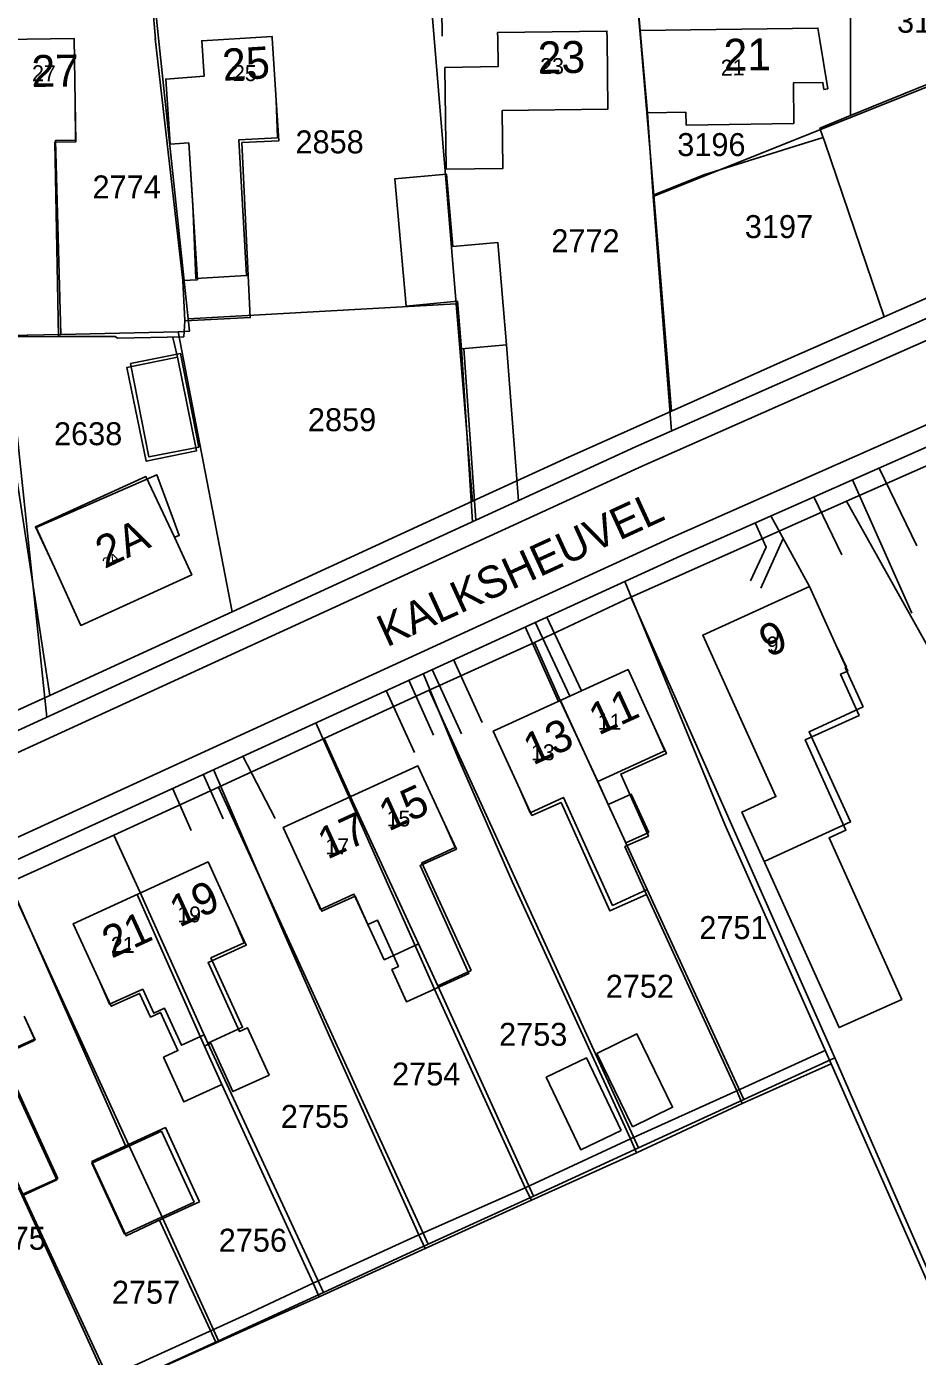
# Model space of a CAD drawing. Extents: x 148816 to 151297, y 399515 to 402500.
# Drawn here: x 149334.2 to 149404.1, y 399896.6 to 400000.9 of the extents above; entities that cross this region are included whole.
import ezdxf

# ---------------------------------------------------------------- set-up
doc = ezdxf.new("R2010")
doc.units = 0
for name, color, linetype in [('B01 Hoofdgebouw  [D] Norm', 7, 'Continuous'), ('B01 Hoofdgebouw  [T] Norm', 7, 'Continuous'), ('B01 hoofgebouw', 7, 'Continuous'), ('B02 Bijgebouw  [D] Norm', 7, 'Continuous'), ('B07 Tussenmuur  [T] Norm', 7, 'Continuous'), ('G01 perceelsgrens', 7, 'Continuous'), ('T04 Haag heg  [D] Gem', 7, 'Continuous'), ('V00 Kant verharding algemeen  [T] Norm', 7, 'Continuous'), ('Z01 perceelnummer', 7, 'Continuous'), ('Z02 huisnummer', 7, 'Continuous'), ('Z02 Huisnummer  [Tekst] Norm', 7, 'Continuous'), ('Z06 straatnaam', 7, 'Continuous')]:
    doc.layers.add(name, color=color, linetype=linetype)

msp = doc.modelspace()

# ---------------------------------------------------------------- linework, layer by layer
at = {"layer": 'B01 Hoofdgebouw  [D] Norm'}
for points in [[(149338.03, 399994.97), (149338.09, 399991.87), (149336.44, 399991.84), (149336.71, 399976.61), (149332.84, 399976.58), (149332.56, 399992.01)], [(149345.47, 399991.69), (149346.94, 399991.78), (149347.62, 399981.05), (149346.48, 399980.99), (149346.63, 399977.84), (149351.77, 399978.09), (149351.11, 399991.81), (149354.01, 399991.95), (149353.8, 399995.14)], [(149336.4, 399958.5), (149334.96, 399961.64), (149344.43, 399965.76), (149345.66, 399962.44)], [(149392.39, 399934.76), (149397.96, 399922.42), (149402.87, 399924.63), (149397.17, 399937.31), (149398.49, 399937.9), (149395.3, 399944.99), (149399.52, 399946.89), (149398.07, 399950.12), (149398.64, 399950.37), (149397.71, 399952.43)], [(149372.91, 399941.11), (149373.86, 399939.05), (149376.15, 399940.08), (149379.96, 399931.57), (149382.84, 399932.86), (149381.16, 399936.61), (149383, 399937.44), (149380.83, 399942.29), (149384.41, 399943.9), (149383.48, 399945.94)], [(149356.44, 399933.56), (149357.37, 399931.54), (149359.99, 399932.73), (149361, 399930.5), (149361.75, 399930.84), (149363.39, 399927.21), (149362.87, 399926.97), (149364.01, 399924.45), (149368.91, 399926.66), (149365.09, 399935.14), (149367.93, 399936.42), (149367.01, 399938.41)], [(149339.97, 399926.02), (149340.86, 399924.09), (149343.08, 399925.1), (149343.93, 399923.24), (149344.73, 399923.61), (149346.09, 399920.62), (149344.96, 399920.1), (149346.56, 399916.59), (149349.54, 399917.95), (149348.17, 399920.96), (149348.67, 399921.19), (149350.4, 399917.4), (149353.24, 399918.7), (149351.55, 399922.41), (149350.92, 399922.12), (149348.45, 399927.53), (149351.45, 399928.89), (149350.54, 399930.87)], [(149323.46, 399918.47), (149324.32, 399916.59), (149327.25, 399917.93), (149328.09, 399916.09), (149328.57, 399916.31), (149329.91, 399913.37), (149329.01, 399912.96), (149330.98, 399908.66), (149333.59, 399909.85), (149333.87, 399909.24), (149336.59, 399910.48), (149332.15, 399920.19), (149334.76, 399921.38), (149334.89, 399921.46), (149334.04, 399923.31)]]:
    msp.add_lwpolyline(points, dxfattribs=at)
for points in [[(149381.75, 399914.64), (149378.96, 399920.4), (149382.1, 399921.92), (149384.89, 399916.17)], [(149380.86, 399914.36), (149378.15, 399920.04), (149374.98, 399918.52), (149377.69, 399912.84)]]:
    msp.add_lwpolyline(points, close=True, dxfattribs=at)
at = {"layer": 'B01 Hoofdgebouw  [T] Norm'}
for p, q in [((149337.94, 399999.97), (149332.42, 399999.88)), ((149338.03, 399994.97), (149337.94, 399999.97)), ((149353.8, 399995.14), (149353.49, 400000)), ((149371.21, 399997.76), (149371.18, 400000)), ((149379.75, 400000), (149379.82, 399994.43)), ((149367.04, 399997.69), (149371.21, 399997.76)), ((149367.14, 399989.72), (149367.04, 399997.69)), ((149379.82, 399994.43), (149371.52, 399994.32)), ((149371.52, 399994.32), (149371.58, 399989.78)), ((149371.58, 399989.78), (149367.14, 399989.72)), ((149367.15, 399989.33), (149363.11, 399988.97)), ((149363.11, 399988.97), (149363.99, 399978.99)), ((149367.66, 399983.67), (149367.15, 399989.33)), ((149371.19, 399983.97), (149367.66, 399983.67)), ((149371.87, 399975.94), (149371.19, 399983.97)), ((149363.99, 399978.99), (149368.02, 399979.38)), ((149368.02, 399979.38), (149368.34, 399975.64)), ((149368.34, 399975.64), (149371.87, 399975.94)), ((149346.19, 399961.01), (149345.66, 399962.44)), ((149345.83, 399960.87), (149346.19, 399961.01)), ((149347.17, 399957.93), (149345.83, 399960.87)), ((149336.4, 399958.5), (149338.48, 399953.95)), ((149338.48, 399953.95), (149347.17, 399957.93)), ((149395.64, 399956.99), (149387.26, 399953.18)), ((149397.71, 399952.43), (149395.64, 399956.99)), ((149387.26, 399953.18), (149393, 399940.53)), ((149381.4, 399950.49), (149370.83, 399945.65)), ((149383.48, 399945.94), (149381.4, 399950.49)), ((149370.83, 399945.65), (149372.91, 399941.11)), ((149364.92, 399942.95), (149354.35, 399938.11)), ((149367.01, 399938.41), (149364.92, 399942.95)), ((149393, 399940.53), (149390.33, 399939.32)), ((149390.33, 399939.32), (149392.39, 399934.76)), ((149354.35, 399938.11), (149356.44, 399933.56)), ((149348.46, 399935.41), (149337.88, 399930.56)), ((149350.54, 399930.87), (149348.46, 399935.41)), ((149337.88, 399930.56), (149339.97, 399926.02))]:
    msp.add_line(p, q, dxfattribs=at)
for points in [[(149351.37, 400000), (149347.96, 399999.79), (149348.14, 399997.01), (149345.14, 399996.79), (149345.47, 399991.69)], [(149351.37, 400000), (149353.48, 400000.13), (149353.49, 400000)], [(149379.75, 400000), (149379.74, 400000.55), (149371.17, 400000.44), (149371.18, 400000)], [(149382.41, 400000), (149382.36, 400000.59), (149396.29, 400000.79), (149396.42, 400000)], [(149396.42, 400000), (149397.06, 399996.03), (149396.76, 399995.98), (149396.67, 399996.52), (149394.37, 399996.49), (149394.4, 399993.3), (149385.95, 399993.18), (149385.93, 399994.18), (149382.93, 399994.14), (149382.41, 400000)]]:
    msp.add_lwpolyline(points, dxfattribs=at)
at = {"layer": 'B01 hoofgebouw'}
for points in [[(149338.03, 399994.97), (149337.94, 399999.97), (149332.42, 399999.88), (149332.47, 399997.1)], [(149351.36, 400000), (149347.96, 399999.79), (149348.14, 399997.01), (149345.14, 399996.79), (149345.47, 399991.69), (149346.94, 399991.78)], [(149353.49, 400000), (149353.48, 400000.13), (149351.36, 400000)], [(149353.8, 399995.14), (149353.49, 400000)], [(149371.18, 400000), (149371.21, 399997.76), (149367.04, 399997.69), (149367.14, 399989.72), (149371.58, 399989.78), (149371.52, 399994.32), (149379.82, 399994.43), (149379.75, 400000)], [(149379.74, 400000.55), (149371.17, 400000.44), (149371.18, 400000)], [(149379.75, 400000), (149379.74, 400000.55)], [(149382.36, 400000.59), (149396.29, 400000.79), (149396.42, 400000)], [(149382.41, 400000), (149382.36, 400000.59)], [(149396.42, 400000), (149397.06, 399996.03), (149396.76, 399995.98), (149396.67, 399996.52), (149394.37, 399996.49), (149394.4, 399993.3), (149385.95, 399993.18), (149385.93, 399994.18), (149382.93, 399994.14), (149382.41, 400000)], [(149332.47, 399997.1), (149333.02, 399976.68), (149336.91, 399976.77), (149336.48, 399991.96), (149338.06, 399992)], [(149338.06, 399992), (149338.03, 399994.97)], [(149353.89, 399992.18), (149353.8, 399995.14)], [(149346.94, 399991.78), (149347.25, 399986.91)], [(149347.25, 399986.91), (149347.5, 399981.15), (149351.48, 399981.38), (149350.87, 399992.01), (149353.89, 399992.18)], [(149367.15, 399989.33), (149367.66, 399983.67), (149371.19, 399983.97), (149371.87, 399975.94), (149368.34, 399975.64), (149368.02, 399979.38), (149363.99, 399978.99), (149363.11, 399988.97), (149367.15, 399989.33)], [(149347.73, 399967.93), (149346.3, 399975.26), (149342.38, 399974.48), (149343.81, 399967.16), (149347.73, 399967.93)], [(149345.83, 399960.87), (149343.57, 399965.63), (149334.91, 399961.68), (149336.4, 399958.5)], [(149336.4, 399958.5), (149338.48, 399953.95), (149347.17, 399957.93), (149345.83, 399960.87), (149346.19, 399961.01), (149345.66, 399962.44)], [(149397.71, 399952.43), (149395.64, 399956.99), (149387.26, 399953.18), (149393, 399940.53), (149390.33, 399939.32), (149392.39, 399934.76)], [(149399.85, 399947.57), (149398.43, 399950.64), (149398.53, 399950.69), (149397.71, 399952.43)], [(149383.48, 399945.94), (149381.4, 399950.49), (149370.83, 399945.65), (149372.91, 399941.11)], [(149392.08, 399935.43), (149398.86, 399938.56), (149395.6, 399945.61), (149399.85, 399947.57)], [(149383.02, 399937.72), (149381.65, 399940.72), (149379.85, 399939.9), (149379.03, 399941.72), (149384.28, 399944.11), (149383.48, 399945.94)], [(149367.01, 399938.41), (149364.92, 399942.95), (149354.35, 399938.11), (149356.44, 399933.56)], [(149372.91, 399941.11), (149373.71, 399939.27), (149376.33, 399940.46), (149380.19, 399932), (149382.9, 399933.24), (149381.23, 399936.9), (149383.02, 399937.72)], [(149369.1, 399926.89), (149365.22, 399935.35), (149367.84, 399936.55), (149367.01, 399938.41)], [(149350.54, 399930.87), (149348.46, 399935.41), (149337.88, 399930.56), (149339.97, 399926.02)], [(149356.44, 399933.56), (149357.28, 399931.69), (149359.9, 399932.89), (149362.27, 399927.74), (149364.97, 399928.98), (149366.48, 399925.69), (149369.1, 399926.89)], [(149351.29, 399929.07), (149350.54, 399930.87)], [(149339.97, 399926.02), (149340.73, 399924.25), (149343.33, 399925.43), (149344.19, 399923.55), (149345.05, 399923.94), (149346.37, 399921.04), (149348.15, 399921.84), (149348.44, 399921.2), (149351.16, 399922.44), (149348.68, 399927.88), (149351.29, 399929.07)], [(149333.64, 399909.98), (149333.93, 399909.35), (149336.66, 399910.6), (149332.22, 399920.33), (149334.83, 399921.52), (149334.04, 399923.31)], [(149347.79, 399908.77), (149345.11, 399914.58), (149342.22, 399913.25), (149339.34, 399911.92), (149342.02, 399906.1), (149344.91, 399907.44), (149347.79, 399908.77)]]:
    msp.add_lwpolyline(points, dxfattribs=at)
at = {"layer": 'B02 Bijgebouw  [D] Norm'}
for points in [[(149346.05, 399974.99), (149347.56, 399967.64), (149343.6, 399966.82), (149342.09, 399974.18)], [(149344.8, 399914.29), (149347.36, 399908.74), (149341.9, 399906.23), (149339.35, 399911.78)]]:
    msp.add_lwpolyline(points, close=True, dxfattribs=at)
at = {"layer": 'B07 Tussenmuur  [T] Norm'}
for p, q in [((149381.33, 399936.68), (149376.11, 399948.07)), ((149342.89, 399932.86), (149348.17, 399920.96))]:
    msp.add_line(p, q, dxfattribs=at)
msp.add_lwpolyline([(149359.59, 399940.3), (149366.21, 399925.44)], dxfattribs=at)
at = {"layer": 'G01 perceelsgrens'}
for points in [[(149344.04, 400005.06), (149344.57, 400000)], [(149365.75, 400005.26), (149366.19, 400000)], [(149381.91, 400005.42), (149382.37, 400000)], [(149398.85, 400000), (149398.85, 400000.83), (149398.84, 400005.56)], [(149344.57, 400000), (149346.89, 399978)], [(149366.19, 400000), (149367.92, 399979.16)], [(149382.37, 400000), (149383.41, 399987.69)], [(149398.85, 399993.92), (149398.85, 399994.02), (149398.85, 400000)], [(149398.85, 399993.92), (149409.01, 399998.06), (149414.37, 399998.13), (149421.93, 399998.41), (149430.03, 399998.43), (149438.88, 400000)], [(149401.49, 399978.14), (149442.15, 399996.1), (149443.69, 399997.19), (149444.48, 399998.8), (149444.56, 400000)], [(149396.45, 399992.95), (149398.85, 399993.92)], [(149396.45, 399992.95), (149396.68, 399992.27)], [(149387.35, 399989.28), (149394.42, 399991.49)], [(149394.42, 399991.49), (149396.7, 399992.21)], [(149396.68, 399992.27), (149396.7, 399992.21)], [(149396.7, 399992.21), (149396.83, 399991.85)], [(149396.83, 399991.85), (149401.49, 399978.14)], [(149383.56, 399987.75), (149387.35, 399989.28)], [(149383.41, 399987.69), (149383.56, 399987.75)], [(149383.41, 399987.69), (149384.81, 399970.75)], [(149346.89, 399978), (149367.92, 399979.16)], [(149367.92, 399979.16), (149369.21, 399963.7)], [(149346.12, 399976.96), (149346.99, 399977.01), (149346.89, 399978)], [(149384.81, 399970.75), (149393.58, 399974.68), (149401.49, 399978.14)], [(149332.93, 399976.68), (149336.91, 399976.77), (149346.12, 399976.96)], [(149346.12, 399976.96), (149350.34, 399955.02)], [(149331.83, 399975.91), (149336.03, 399948.46)], [(149369.21, 399963.7), (149376.68, 399967.12), (149384.81, 399970.75)], [(149398.53, 399963.7), (149407.43, 399967.62)], [(149350.34, 399955.02), (149369.21, 399963.7)], [(149381.62, 399956.16), (149398.53, 399963.7)], [(149398.53, 399963.7), (149418.21, 399928.57)], [(149374.05, 399952.62), (149381.62, 399956.16)], [(149381.62, 399956.16), (149397.61, 399920.06)], [(149336.03, 399948.46), (149350.34, 399955.02)], [(149365.8, 399948.87), (149374.05, 399952.62)], [(149374.05, 399952.62), (149376.08, 399948.06), (149379.03, 399941.72), (149379.85, 399939.9), (149381.23, 399936.9), (149382.9, 399933.24), (149390.47, 399916.77)], [(149357.56, 399945.09), (149365.8, 399948.87)], [(149365.8, 399948.87), (149382.23, 399912.98)], [(149328.72, 399945.13), (149336.03, 399948.46)], [(149349.27, 399941.27), (149357.56, 399945.09)], [(149357.56, 399945.09), (149359.63, 399940.51), (149364.97, 399928.98), (149366.48, 399925.69), (149373.98, 399909.19)], [(149341.05, 399937.51), (149349.27, 399941.27)], [(149349.27, 399941.27), (149365.73, 399905.44)], [(149332.82, 399933.76), (149341.05, 399937.51)], [(149341.05, 399937.51), (149343.14, 399933), (149348.44, 399921.2), (149357.52, 399901.66)], [(149332.82, 399933.76), (149342.22, 399913.25), (149344.91, 399907.44), (149349.27, 399897.86)], [(149324.6, 399930), (149333.64, 399909.98), (149341.02, 399894.11)], [(149390.47, 399916.77), (149397.61, 399920.06)], [(149397.61, 399920.06), (149432.01, 399841.58), (149454.97, 399850.69)], [(149382.23, 399912.98), (149390.47, 399916.77)], [(149373.98, 399909.19), (149382.23, 399912.98)], [(149365.73, 399905.44), (149373.98, 399909.19)], [(149357.52, 399901.66), (149365.73, 399905.44)], [(149349.27, 399897.86), (149357.52, 399901.66)], [(149341.02, 399894.11), (149349.27, 399897.86)]]:
    msp.add_lwpolyline(points, dxfattribs=at)
at = {"layer": 'T04 Haag heg  [D] Gem'}
for p, q in [((149343.77, 400006.33), (149344.33, 399999.92)), ((149344.31, 399999.97), (149346.48, 399980.99)), ((149383.36, 399987.58), (149384.8, 399969.19)), ((149346.55, 399976.58), (149346.63, 399977.84)), ((149332.69, 399976.36), (149335.8, 399946.76)), ((149336.71, 399976.61), (149341.17, 399976.6)), ((149341.17, 399976.6), (149341.34, 399976.47)), ((149341.34, 399976.47), (149346.55, 399976.58)), ((149345.68, 399976.52), (149346.05, 399974.99)), ((149368.34, 399975.64), (149369.19, 399962.07)), ((149375.95, 399947.99), (149373.33, 399953.84)), ((149356.9, 399946.32), (149359.59, 399940.3)), ((149332.37, 399934.92), (149342.03, 399913.05)), ((149333.87, 399909.24), (149340.84, 399893.97)), ((149344.63, 399907.37), (149349.07, 399897.76))]:
    msp.add_line(p, q, dxfattribs=at)
for points in [[(149366.82, 400000.14), (149366.73, 400006.5)], [(149382.36, 400000.59), (149381.83, 400006.62)], [(149406.55, 399996.86), (149383.36, 399987.58), (149382.93, 399994.14)], [(149381.15, 399957.4), (149388.99, 399938.35), (149397.33, 399919.59), (149390.36, 399916.46), (149382.06, 399912.61), (149373.82, 399908.89), (149365.48, 399905.09), (149357.16, 399901.32), (149353.77, 399899.8)], [(149365.35, 399950.12), (149368.06, 399943.62), (149372.32, 399933.88), (149381.6, 399913.7), (149382.06, 399912.61)], [(149348.89, 399942.65), (149354.4, 399929.86), (149357.94, 399921.85), (149359.79, 399917.72), (149364.99, 399906.16), (149365.48, 399905.09)], [(149382.84, 399932.86), (149389.92, 399917.45), (149390.36, 399916.46)], [(149366.21, 399925.44), (149373.33, 399909.85), (149373.82, 399908.89)], [(149351.48, 399899.92), (149356.7, 399902.39), (149364.99, 399906.16), (149373.33, 399909.85), (149381.6, 399913.7), (149389.92, 399917.45), (149396.92, 399920.66)], [(149397.33, 399919.59), (149431.87, 399841.32), (149413.15, 399835.32), (149386.25, 399828.06)], [(149349.54, 399917.95), (149356.7, 399902.39), (149357.16, 399901.32)], [(149351.48, 399899.92), (149335.96, 399892.86), (149336.57, 399892.08), (149353.77, 399899.8)], [(149353.77, 399899.8), (149352.92, 399899.42)]]:
    msp.add_lwpolyline(points, dxfattribs=at)
at = {"layer": 'V00 Kant verharding algemeen  [T] Norm'}
for p, q in [((149443.11, 399994.97), (149381.98, 399967.94)), ((149382.57, 399966.46), (149440.01, 399991.89)), ((149442.76, 399986.44), (149384.89, 399960.88)), ((149447.87, 399986.94), (149385.53, 399959.41)), ((149372.8, 399963.73), (149371.87, 399975.94)), ((149368.51, 399975.65), (149369.45, 399962.2)), ((149381.98, 399967.94), (149310.39, 399935.11)), ((149310.91, 399933.61), (149382.57, 399966.46)), ((149404.05, 399960.19), (149401.11, 399966.29)), ((149403.66, 399954.9), (149399.01, 399965.36)), ((149398.18, 399959.48), (149395.97, 399964.02)), ((149395.64, 399956.99), (149392.61, 399962.54)), ((149384.89, 399960.88), (149315.71, 399929.19)), ((149393.58, 399960.77), (149391.82, 399956.86)), ((149385.53, 399959.41), (149316.12, 399927.67)), ((149376.82, 399948.4), (149374.11, 399954.2)), ((149375.03, 399954.61), (149377.76, 399948.82)), ((149353.71, 399938.8), (149351.17, 399943.7)), ((149348.08, 399942.29), (149349.64, 399938.78)), ((149345.66, 399941.18), (149347.13, 399937.88))]:
    msp.add_line(p, q, dxfattribs=at)
for points in [[(149391, 399957.44), (149392.23, 399960.09), (149391.36, 399961.99)], [(149369.96, 399946.34), (149367.72, 399951.28)], [(149368.34, 399945.45), (149366.04, 399950.49)], [(149364.66, 399943.98), (149362.42, 399948.86)], [(149366.15, 399945.34), (149364.2, 399949.66)]]:
    msp.add_lwpolyline(points, dxfattribs=at)

# ---------------------------------------------------------------- texts
at = {"layer": 'Z01 perceelnummer'}
for s, p in [('3112', (149402.5, 400000.42)), ('2858', (149355.31, 399990.96)), ('3196', (149385.26, 399990.75)), ('2774', (149339.39, 399987.43)), ('3197', (149390.56, 399984.32)), ('2772', (149375.38, 399983.21)), ('2859', (149356.29, 399969.18)), ('2638', (149336.37, 399968.08)), ('2751', (149386.99, 399929.36)), ('2752', (149379.65, 399924.76)), ('2753', (149371.28, 399920.99)), ('2754', (149362.89, 399917.88)), ('2755', (149354.16, 399914.56)), ('2875', (149330.37, 399905)), ('2756', (149349.29, 399904.85)), ('2757', (149340.91, 399900.77))]:
    msp.add_text(s, height=1.8, dxfattribs=at).set_placement(p)
at = {"layer": 'Z02 huisnummer'}
for s, rotation, p in [('21', 0.8594, (149388.91, 399997.43)), ('25', 3.6121, (149349.65, 399996.64)), ('23', 0.7448, (149374.33, 399997.23)), ('27', 0.9167, (149334.62, 399996.16)), ('2A', 25.2072, (149340.4, 399958.4)), ('9', 24.4629, (149392.43, 399951.41)), ('11', 24.591, (149379.08, 399945.3)), ('13', 24.591, (149373.94, 399942.95)), ('15', 24.591, (149362.61, 399937.77)), ('17', 24.591, (149357.81, 399935.57)), ('19', 24.6431, (149346.19, 399930.24)), ('21', 24.6431, (149340.89, 399927.81))]:
    msp.add_text(s, height=2.5, rotation=rotation, dxfattribs=at).set_placement(p)
at = {"layer": 'Z02 Huisnummer  [Tekst] Norm'}
for s, p in [('27', (149334.65, 399996.62)), ('25', (149350.41, 399996.63)), ('23', (149374.51, 399997.18)), ('9', (149392.27, 399951.83)), ('11', (149379.02, 399945.77)), ('13', (149373.79, 399943.38)), ('15', (149362.46, 399938.19)), ('17', (149357.66, 399936)), ('19', (149346.04, 399930.67)), ('21', (149340.83, 399928.28))]:
    msp.add_text(s, height=1.25, dxfattribs=at).set_placement(p)
for s, height, rotation, p in [('21', 1.25, 0.8473, (149388.68, 399997.05)), ('2A', 0.8, 25.1979, (149340.41, 399958.41))]:
    msp.add_text(s, height=height, rotation=rotation, dxfattribs=at).set_placement(p)
at = {"layer": 'Z06 straatnaam'}
msp.add_text('KALKSHEUVEL', height=2.5, rotation=24.6431, dxfattribs=at).set_placement((149362.47, 399952.22))

doc.saveas('drawing.dxf')
